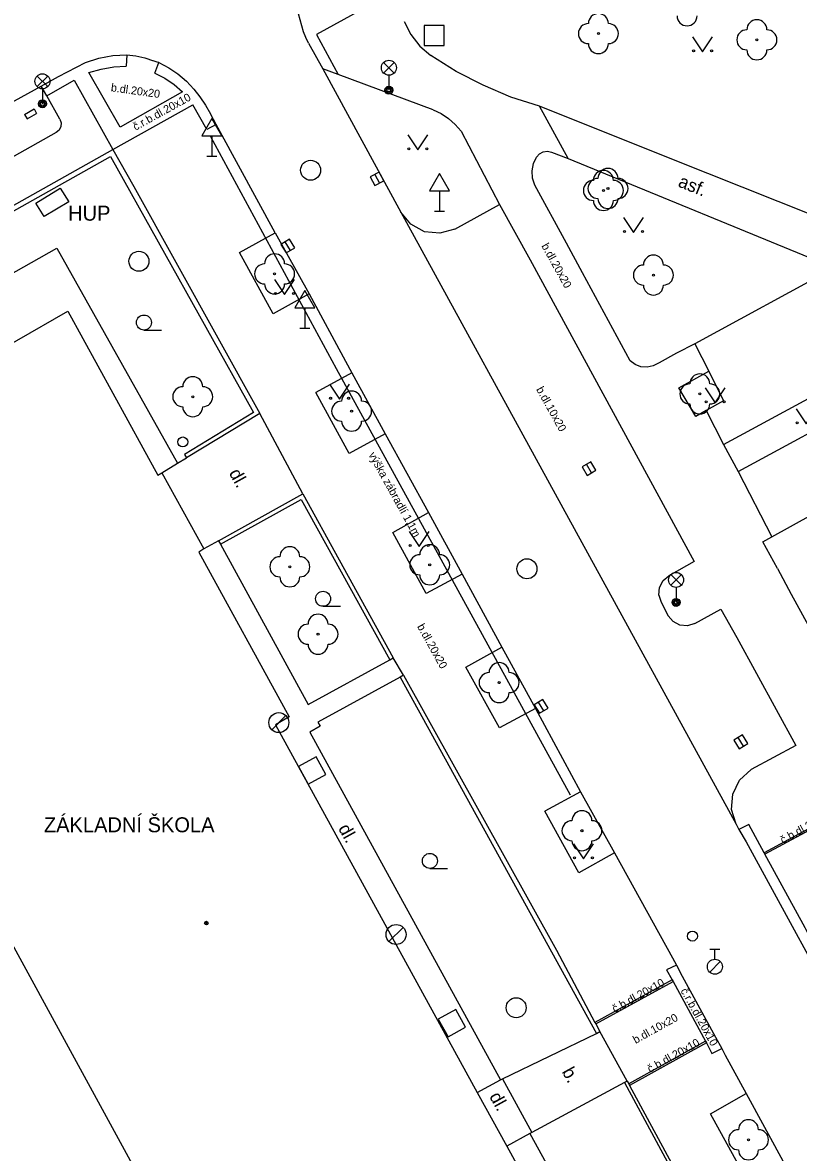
# Model space of a CAD drawing. Extents: x -600391 to -599491, y -1160176 to -1159402.
# Drawn here: x -600071.4 to -600032.7, y -1159840 to -1159783.5 of the extents above; entities that cross this region are included whole.
import ezdxf

# ---------------------------------------------------------------- set-up
doc = ezdxf.new("R2010")
doc.units = 0
for name, color, linetype in [('Level 10', 7, 'Continuous'), ('Level 11', 7, 'Continuous'), ('Level 22', 7, 'Continuous'), ('Level 24', 7, 'Continuous'), ('Level 26', 7, 'Continuous'), ('Level 27', 7, 'Continuous'), ('Level 28', 7, 'Continuous'), ('Level 31', 7, 'Continuous'), ('Level 33', 7, 'Continuous'), ('Level 34', 7, 'Continuous'), ('Level 36', 7, 'Continuous'), ('Level 39', 7, 'Continuous'), ('Level 40', 7, 'Continuous'), ('Level 41', 7, 'Continuous'), ('Level 42', 7, 'Continuous'), ('Level 5', 7, 'Continuous'), ('Level 6', 7, 'Continuous'), ('Level 7', 7, 'Continuous'), ('Level 8', 7, 'Continuous'), ('Level 9', 7, 'Continuous')]:
    doc.layers.add(name, color=color, linetype=linetype)

msp = doc.modelspace()

# ---------------------------------------------------------------- linework, layer by layer
at = {"layer": 'Level 10'}
for points in [[(-600057.47, -1159783.7), (-600057.64, -1159783.09), (-600057.72, -1159782.47), (-600057.72, -1159781.84), (-600057.65, -1159781.22)], [(-600057.14, -1159784.55), (-600057.27, -1159784.27), (-600057.38, -1159783.99), (-600057.47, -1159783.7)], [(-600057.14, -1159784.55), (-600056.42, -1159785.84), (-600052.52, -1159793)], [(-600068.28, -1159785.52), (-600067.61, -1159785.31), (-600066.92, -1159785.18), (-600066.22, -1159785.14)], [(-600066.22, -1159785.14), (-600065.76, -1159785.19), (-600065.31, -1159785.29), (-600064.88, -1159785.44)], [(-600077.5, -1159790.56), (-600070.49, -1159786.71), (-600069.63, -1159786.22), (-600068.28, -1159785.52)], [(-600064.61, -1159785.53), (-600064.7, -1159785.5), (-600064.79, -1159785.47), (-600064.88, -1159785.44)], [(-600064.61, -1159785.53), (-600064.12, -1159785.79), (-600063.67, -1159786.09), (-600063.24, -1159786.45)], [(-600063.24, -1159786.45), (-600062.86, -1159786.85)], [(-600062.86, -1159786.85), (-600062.56, -1159787.24), (-600062.28, -1159787.66), (-600062.03, -1159788.09)], [(-600058.8, -1159794.04), (-600061.55, -1159788.99), (-600061.75, -1159788.63), (-600062.03, -1159788.09)], [(-600049.82, -1159793.86), (-600047.59, -1159792.63)], [(-600047.59, -1159792.63), (-600046.06, -1159795.39), (-600037.86, -1159810.46), (-600039.13, -1159811.18)], [(-600049.82, -1159793.86), (-600050.57, -1159794.06), (-600051.34, -1159793.98), (-600052.02, -1159793.6), (-600052.52, -1159793)], [(-600058.8, -1159794.04), (-600057.11, -1159797.09), (-600055.29, -1159800.45), (-600054.97, -1159801.03), (-600053.3, -1159804.09), (-600051.14, -1159808.02), (-600049.46, -1159811.1), (-600047.47, -1159814.74), (-600045.8, -1159817.82), (-600043.54, -1159821.97), (-600041.85, -1159825.02), (-600038.95, -1159830.28), (-600038.74, -1159830.64), (-600038.47, -1159831.19), (-600036.79, -1159834.24), (-600036.48, -1159834.8), (-600036.31, -1159835.14), (-600035.27, -1159837.06), (-600033.33, -1159840.61), (-600030.76, -1159845.33)], [(-600039.63, -1159812.14), (-600039.6, -1159811.76), (-600039.42, -1159811.42), (-600039.13, -1159811.18)], [(-600039.63, -1159812.14), (-600039.52, -1159812.5)], [(-600039.52, -1159812.5), (-600039.17, -1159813.18)], [(-600037.83, -1159813.56), (-600036.53, -1159812.85), (-600035.74, -1159814.26), (-600032.78, -1159819.67), (-600035.02, -1159820.87)], [(-600038.92, -1159813.47), (-600039.17, -1159813.18)], [(-600037.83, -1159813.56), (-600038.19, -1159813.68), (-600038.58, -1159813.65), (-600038.92, -1159813.47)], [(-600035.77, -1159823.6), (-600036, -1159822.86), (-600035.94, -1159822.09), (-600035.6, -1159821.39), (-600035.02, -1159820.87)], [(-600035.77, -1159823.6), (-600035.63, -1159823.86), (-600035.26, -1159824.48), (-600029.88, -1159834.34), (-600027.35, -1159839.05), (-600026.93, -1159839.83)]]:
    msp.add_lwpolyline(points, dxfattribs=at)
at = {"layer": 'Level 11'}
for points in [[(-600043.13, -1159779.41), (-600038.01, -1159778.77), (-600031.48, -1159778.39), (-600027.46, -1159778.27), (-600025.46, -1159778.33), (-600025.01, -1159779.18), (-600026.63, -1159783.05), (-600030.24, -1159793.84), (-600038.89, -1159790.39)], [(-600050.94, -1159780.93), (-600056.74, -1159784.13)], [(-600052.35, -1159783.48), (-600052.02, -1159784.13)], [(-600056.74, -1159784.13), (-600055.66, -1159786.13)], [(-600052.02, -1159784.13), (-600051.58, -1159784.7)], [(-600051.58, -1159784.7), (-600051.03, -1159785.18)], [(-600066.22, -1159785.14), (-600066.24, -1159785.71)], [(-600045.59, -1159787.71), (-600047.02, -1159787.25), (-600048.41, -1159786.66), (-600049.75, -1159785.97), (-600051.03, -1159785.18)], [(-600068.11, -1159786.03), (-600067.5, -1159785.85), (-600066.87, -1159785.74), (-600066.24, -1159785.71)], [(-600064.82, -1159786.05), (-600064.61, -1159785.53)], [(-600050.91, -1159787.89), (-600055.66, -1159786.13), (-600056.42, -1159785.84)], [(-600070.22, -1159787.19), (-600068.84, -1159786.4), (-600066.92, -1159789.88), (-600062.91, -1159787.64)], [(-600063.43, -1159786.99), (-600066.54, -1159788.76), (-600068.11, -1159786.03)], [(-600064.82, -1159786.05), (-600064.32, -1159786.3)], [(-600064.32, -1159786.3), (-600063.85, -1159786.62), (-600063.43, -1159786.99)], [(-600069.56, -1159788.36), (-600070.22, -1159787.19), (-600070.49, -1159786.71)], [(-600061.75, -1159788.63), (-600062.22, -1159788.88), (-600062.91, -1159787.64)], [(-600050.91, -1159787.89), (-600050.51, -1159788.08), (-600050.14, -1159788.33), (-600049.8, -1159788.62)], [(-600038.89, -1159790.39), (-600045.59, -1159787.71)], [(-600044.16, -1159790.33), (-600045.59, -1159787.71)], [(-600069.56, -1159788.36), (-600069.5, -1159788.54), (-600069.52, -1159788.73), (-600069.6, -1159788.9), (-600069.74, -1159789.03)], [(-600049.8, -1159788.62), (-600049.5, -1159788.96)], [(-600069.74, -1159789.03), (-600076.29, -1159792.7)], [(-600049.5, -1159788.96), (-600047.59, -1159792.63)], [(-600045.83, -1159791.66), (-600045.94, -1159791.31), (-600045.96, -1159790.94), (-600045.9, -1159790.58), (-600045.74, -1159790.25)], [(-600045.74, -1159790.25), (-600045.6, -1159790.09), (-600045.41, -1159789.99), (-600045.2, -1159789.96), (-600044.99, -1159790)], [(-600044.99, -1159790), (-600044.16, -1159790.33)], [(-600044.16, -1159790.33), (-600030.85, -1159795.78)], [(-600041.07, -1159800.43), (-600043.45, -1159796.03), (-600044.24, -1159794.56), (-600045.83, -1159791.66)], [(-600052.52, -1159793), (-600035.77, -1159823.6)], [(-600057.11, -1159797.09), (-600058.91, -1159798.08), (-600060.58, -1159795.02), (-600058.8, -1159794.04)], [(-600075.61, -1159795.04), (-600074.29, -1159797.38), (-600069.71, -1159794.81), (-600063.68, -1159805.55)], [(-600030.85, -1159795.78), (-600037.83, -1159799.59), (-600038.74, -1159800.06)], [(-600037.83, -1159799.59), (-600037.13, -1159800.96)], [(-600039.91, -1159800.68), (-600040.22, -1159800.75), (-600040.53, -1159800.73), (-600040.82, -1159800.62), (-600041.07, -1159800.43)], [(-600038.74, -1159800.06), (-600039.61, -1159800.53), (-600039.91, -1159800.68)], [(-600036.4, -1159804.62), (-600028.34, -1159800.26)], [(-600054.97, -1159801.03), (-600056.77, -1159802.02)], [(-600038.63, -1159801.78), (-600037.13, -1159800.96), (-600036.4, -1159802.43)], [(-600053.3, -1159804.09), (-600055.1, -1159805.07), (-600056.77, -1159802.02)], [(-600036.4, -1159802.43), (-600037.26, -1159802.92), (-600037.78, -1159803.21), (-600038.63, -1159801.78)], [(-600035.67, -1159805.96), (-600029.09, -1159802.4)], [(-600037.26, -1159802.92), (-600036.4, -1159804.62)], [(-600036.4, -1159804.62), (-600035.67, -1159805.96)], [(-600035.67, -1159805.96), (-600033.98, -1159809.23)], [(-600049.46, -1159811.1), (-600051.26, -1159812.07), (-600052.93, -1159809.02), (-600051.14, -1159808.02)], [(-600061.54, -1159809.6), (-600057.16, -1159817.61), (-600053.08, -1159815.38)], [(-600045.8, -1159817.82), (-600047.59, -1159818.78), (-600049.27, -1159815.74), (-600047.47, -1159814.74)], [(-600052.56, -1159816.25), (-600056.67, -1159818.5), (-600056.56, -1159818.7), (-600057.07, -1159819), (-600047.54, -1159836.38)], [(-600043.54, -1159821.97), (-600045.32, -1159822.94)], [(-600041.85, -1159825.02), (-600043.63, -1159826.03), (-600045.32, -1159822.94)], [(-600030.33, -1159822.85), (-600034.37, -1159825.02)], [(-600030.3, -1159822.92), (-600034.33, -1159825.09)], [(-600027.35, -1159839.05), (-600026.86, -1159838.8), (-600029.48, -1159833.99), (-600032.26, -1159828.87), (-600032.31, -1159828.77), (-600034.33, -1159825.09), (-600034.37, -1159825.02), (-600035.14, -1159823.61), (-600035.63, -1159823.86)], [(-600038.74, -1159830.64), (-600039.25, -1159830.87), (-600038.97, -1159831.38), (-600038.92, -1159831.46), (-600037.3, -1159834.44), (-600037.25, -1159834.53), (-600036.98, -1159835.06), (-600036.48, -1159834.8)], [(-600038.97, -1159831.38), (-600042.82, -1159833.5)], [(-600042.78, -1159833.58), (-600038.92, -1159831.46)], [(-600047.45, -1159836.33), (-600042.75, -1159834.05)], [(-600037.3, -1159834.44), (-600041.13, -1159836.58)], [(-600037.25, -1159834.53), (-600041.09, -1159836.66)], [(-600048.7, -1159837.01), (-600047.54, -1159836.38)], [(-600047.54, -1159836.38), (-600047.45, -1159836.33)], [(-600047.45, -1159836.33), (-600045.98, -1159839)], [(-600041.34, -1159836.51), (-600045.98, -1159839)], [(-600033.33, -1159840.61), (-600035.12, -1159841.58), (-600037.04, -1159838.07), (-600035.27, -1159837.06)], [(-600045.98, -1159839), (-600046.07, -1159839.05)], [(-600046.07, -1159839.05), (-600047.23, -1159839.69)], [(-600046.07, -1159839.05), (-600041.23, -1159847.87)]]:
    msp.add_lwpolyline(points, dxfattribs=at)
at = {"layer": 'Level 22'}
for centre in [(-600042.65, -1159784.08), (-600034.73, -1159784.39), (-600042.4, -1159791.92), (-600042.17, -1159791.82), (-600058.83, -1159796.09), (-600039.9, -1159796.15), (-600062.92, -1159802.23), (-600037.58, -1159802.09), (-600054.98, -1159802.95), (-600058.07, -1159810.73), (-600051.08, -1159810.63), (-600056.66, -1159814.1), (-600047.61, -1159816.52), (-600043.47, -1159823.92), (-600035.15, -1159839.37)]:
    msp.add_circle(centre, 0.05, dxfattribs=at)
for centre, start, end in [((-600042.65, -1159783.58), 0, 180), ((-600043.15, -1159784.08), 90, 270), ((-600042.15, -1159784.08), 270, 90), ((-600038.22, -1159783.19), 180, 0), ((-600034.73, -1159783.89), 0, 180), ((-600035.23, -1159784.39), 90, 270), ((-600034.23, -1159784.39), 270, 90), ((-600042.65, -1159784.58), 180, 0), ((-600034.73, -1159784.89), 180, 0), ((-600042.4, -1159791.42), 0, 180), ((-600042.17, -1159791.32), 0, 180), ((-600042.9, -1159791.92), 90, 270), ((-600042.67, -1159791.82), 90, 270), ((-600041.9, -1159791.92), 270, 90), ((-600041.67, -1159791.82), 270, 90), ((-600042.4, -1159792.42), 180, 0), ((-600042.17, -1159792.32), 180, 0), ((-600058.83, -1159795.59), 0, 180), ((-600039.9, -1159795.65), 0, 180), ((-600059.33, -1159796.09), 90, 270), ((-600058.33, -1159796.09), 270, 90), ((-600040.4, -1159796.15), 90, 270), ((-600039.4, -1159796.15), 270, 90), ((-600058.83, -1159796.59), 180, 0), ((-600039.9, -1159796.65), 180, 0), ((-600037.58, -1159801.59), 0, 180), ((-600063.42, -1159802.23), 90, 270), ((-600062.92, -1159801.73), 0, 180), ((-600062.42, -1159802.23), 270, 90), ((-600038.08, -1159802.09), 90, 270), ((-600037.08, -1159802.09), 270, 90), ((-600054.98, -1159802.45), 0, 180), ((-600062.92, -1159802.73), 180, 0), ((-600055.48, -1159802.95), 90, 270), ((-600054.48, -1159802.95), 270, 90), ((-600037.58, -1159802.59), 180, 0), ((-600054.98, -1159803.45), 180, 0), ((-600051.08, -1159810.13), 0, 180), ((-600058.07, -1159810.23), 0, 180), ((-600051.58, -1159810.63), 90, 270), ((-600050.58, -1159810.63), 270, 90), ((-600058.57, -1159810.73), 90, 270), ((-600057.57, -1159810.73), 270, 90), ((-600058.07, -1159811.23), 180, 0), ((-600051.08, -1159811.13), 180, 0), ((-600057.16, -1159814.1), 90, 270), ((-600056.66, -1159813.6), 0, 180), ((-600056.16, -1159814.1), 270, 90), ((-600056.66, -1159814.6), 180, 0), ((-600047.61, -1159816.02), 0, 180), ((-600048.11, -1159816.52), 90, 270), ((-600047.11, -1159816.52), 270, 90), ((-600047.61, -1159817.02), 180, 0), ((-600043.47, -1159823.42), 0, 180), ((-600043.97, -1159823.92), 90, 270), ((-600042.97, -1159823.92), 270, 90), ((-600043.47, -1159824.42), 180, 0), ((-600035.15, -1159838.87), 0, 180), ((-600035.65, -1159839.37), 90, 270), ((-600034.65, -1159839.37), 270, 90), ((-600035.15, -1159839.87), 180, 0)]:
    msp.add_arc(centre, 0.5, start, end, dxfattribs=at)
at = {"layer": 'Level 24'}
for points in [[(-600071.33, -1159788.12), (-600070.85, -1159787.84)], [(-600071.33, -1159788.12), (-600071.2, -1159788.34)], [(-600071.2, -1159788.34), (-600070.73, -1159788.07)], [(-600070.85, -1159787.84), (-600070.73, -1159788.07)], [(-600070.76, -1159792.55), (-600069.54, -1159791.81), (-600069.12, -1159792.49), (-600070.34, -1159793.23), (-600070.76, -1159792.55)]]:
    msp.add_lwpolyline(points, dxfattribs=at)
at = {"layer": 'Level 26'}
for points in [[(-600051.35, -1159784.68), (-600050.35, -1159784.68), (-600050.35, -1159783.68), (-600051.35, -1159783.68)], [(-600057.63, -1159820.715), (-600057.145, -1159821.59), (-600056.27, -1159821.105), (-600056.755, -1159820.23)], [(-600050.65, -1159833.345), (-600050.165, -1159834.22), (-600049.29, -1159833.735), (-600049.775, -1159832.86)]]:
    msp.add_lwpolyline(points, close=True, dxfattribs=at)
at = {"layer": 'Level 27'}
for p, q in [((-600053.827, -1159791.119), (-600053.593, -1159791.561)), ((-600058.04, -1159794.914), (-600058.3, -1159794.486)), ((-600042.99, -1159806.034), (-600043.25, -1159805.606)), ((-600045.38, -1159817.924), (-600045.64, -1159817.496)), ((-600058.974, -1159818.873), (-600058.267, -1159818.166)), ((-600035.4, -1159819.694), (-600035.66, -1159819.266)), ((-600053.114, -1159829.463), (-600052.407, -1159828.756))]:
    msp.add_line(p, q, dxfattribs=at)
for points in [[(-600054.048, -1159791.236), (-600053.814, -1159791.678), (-600053.372, -1159791.444), (-600053.606, -1159791.002)], [(-600057.826, -1159794.784), (-600058.086, -1159794.356), (-600058.514, -1159794.616), (-600058.254, -1159795.044)], [(-600042.776, -1159805.904), (-600043.036, -1159805.476), (-600043.464, -1159805.736), (-600043.204, -1159806.164)], [(-600045.166, -1159817.794), (-600045.426, -1159817.366), (-600045.854, -1159817.626), (-600045.594, -1159818.054)], [(-600035.186, -1159819.564), (-600035.446, -1159819.136), (-600035.874, -1159819.396), (-600035.614, -1159819.824)]]:
    msp.add_lwpolyline(points, close=True, dxfattribs=at)
for centre in [(-600057.03, -1159790.91), (-600065.61, -1159795.46), (-600046.22, -1159810.83), (-600058.62, -1159818.52), (-600052.76, -1159829.11), (-600046.76, -1159832.77)]:
    msp.add_circle(centre, 0.5, dxfattribs=at)
at = {"layer": 'Level 28'}
for p, q in [((-600037.08, -1159829.845), (-600036.58, -1159829.845)), ((-600036.83, -1159830.345), (-600036.83, -1159829.845)), ((-600037.088, -1159830.992), (-600036.558, -1159830.462))]:
    msp.add_line(p, q, dxfattribs=at)
for centre, radius in [((-600037.95, -1159829.19), 0.25), ((-600036.83, -1159830.72), 0.375)]:
    msp.add_circle(centre, radius, dxfattribs=at)
at = {"layer": 'Level 31'}
msp.add_circle((-600063.42, -1159804.49), 0.25, dxfattribs=at)
at = {"layer": 'Level 33'}
for p, q in [((-600053.385, -1159786.05), (-600052.855, -1159785.52)), ((-600053.385, -1159785.52), (-600052.855, -1159786.05)), ((-600070.695, -1159786.73), (-600070.165, -1159786.2)), ((-600070.695, -1159786.2), (-600070.165, -1159786.73)), ((-600053.12, -1159786.16), (-600053.12, -1159786.91)), ((-600070.43, -1159786.84), (-600070.43, -1159787.59)), ((-600039.035, -1159811.65), (-600038.505, -1159811.12)), ((-600039.035, -1159811.12), (-600038.505, -1159811.65)), ((-600038.77, -1159811.76), (-600038.77, -1159812.51))]:
    msp.add_line(p, q, dxfattribs=at)
for centre, radius in [((-600053.12, -1159785.785), 0.375), ((-600070.43, -1159786.465), 0.375), ((-600053.12, -1159786.91), 0.2), ((-600053.12, -1159786.91), 0.145), ((-600053.12, -1159786.91), 0.0876), ((-600070.43, -1159787.59), 0.2), ((-600070.43, -1159787.59), 0.145), ((-600070.43, -1159787.59), 0.0876), ((-600038.77, -1159811.385), 0.375), ((-600038.77, -1159812.51), 0.2), ((-600038.77, -1159812.51), 0.145), ((-600038.77, -1159812.51), 0.0876)]:
    msp.add_circle(centre, radius, dxfattribs=at)
at = {"layer": 'Level 34'}
for p, q in [((-600061.97, -1159789.182), (-600061.97, -1159790.2)), ((-600062.22, -1159790.2), (-600061.72, -1159790.2)), ((-600050.59, -1159791.932), (-600050.59, -1159792.95)), ((-600050.84, -1159792.95), (-600050.34, -1159792.95)), ((-600057.32, -1159797.782), (-600057.32, -1159798.8)), ((-600057.57, -1159798.8), (-600057.07, -1159798.8))]:
    msp.add_line(p, q, dxfattribs=at)
for points in [[(-600062.47, -1159789.182), (-600061.47, -1159789.182), (-600061.97, -1159788.316)], [(-600051.09, -1159791.932), (-600050.09, -1159791.932), (-600050.59, -1159791.066)], [(-600057.82, -1159797.782), (-600056.82, -1159797.782), (-600057.32, -1159796.916)]]:
    msp.add_lwpolyline(points, close=True, dxfattribs=at)
at = {"layer": 'Level 36'}
for p, q in [((-600065.36, -1159798.895), (-600064.485, -1159798.895)), ((-600056.41, -1159812.705), (-600055.535, -1159812.705)), ((-600051.07, -1159825.805), (-600050.195, -1159825.805))]:
    msp.add_line(p, q, dxfattribs=at)
for points in [[(-600037.94, -1159784.24), (-600037.44, -1159784.99), (-600036.94, -1159784.24)], [(-600052.17, -1159789.14), (-600051.67, -1159789.89), (-600051.17, -1159789.14)], [(-600041.39, -1159793.27), (-600040.89, -1159794.02), (-600040.39, -1159793.27)], [(-600058.84, -1159796.37), (-600058.34, -1159797.12), (-600057.84, -1159796.37)], [(-600056.08, -1159801.61), (-600055.58, -1159802.36), (-600055.08, -1159801.61)], [(-600037.31, -1159801.78), (-600036.81, -1159802.53), (-600036.31, -1159801.78)], [(-600032.77, -1159802.84), (-600032.27, -1159803.59), (-600031.77, -1159802.84)], [(-600052.1, -1159808.97), (-600051.6, -1159809.72), (-600051.1, -1159808.97)], [(-600043.9, -1159824.58), (-600043.4, -1159825.33), (-600042.9, -1159824.58)]]:
    msp.add_lwpolyline(points, dxfattribs=at)
for centre, radius in [((-600037.89, -1159784.94), 0.05), ((-600036.991, -1159784.94), 0.05), ((-600052.12, -1159789.84), 0.05), ((-600051.221, -1159789.84), 0.05), ((-600041.34, -1159793.97), 0.05), ((-600040.441, -1159793.97), 0.05), ((-600058.79, -1159797.07), 0.05), ((-600057.891, -1159797.07), 0.05), ((-600065.36, -1159798.52), 0.375), ((-600056.03, -1159802.31), 0.05), ((-600055.131, -1159802.31), 0.05), ((-600037.26, -1159802.48), 0.05), ((-600036.361, -1159802.48), 0.05), ((-600032.72, -1159803.54), 0.05), ((-600052.05, -1159809.67), 0.05), ((-600051.151, -1159809.67), 0.05), ((-600056.41, -1159812.33), 0.375), ((-600051.07, -1159825.43), 0.375), ((-600043.85, -1159825.28), 0.05), ((-600042.951, -1159825.28), 0.05)]:
    msp.add_circle(centre, radius, dxfattribs=at)
at = {"layer": 'Level 39'}
for radius in [0.09, 0.0398]:
    msp.add_circle((-600062.24, -1159828.54), radius, dxfattribs=at)
at = {"layer": 'Level 5'}
for points in [[(-600074.28, -1159800.89), (-600069.17, -1159797.96)], [(-600069.17, -1159797.96), (-600064.67, -1159806.15)], [(-600033.7, -1159810.82), (-600034.43, -1159809.48), (-600033.98, -1159809.23), (-600026.56, -1159805.11)], [(-600064.67, -1159806.15), (-600064.47, -1159806.04)], [(-600064.47, -1159806.04), (-600062.36, -1159809.84)], [(-600062.36, -1159809.84), (-600062.62, -1159810)], [(-600062.62, -1159810), (-600058.11, -1159818.23)], [(-600033.7, -1159810.82), (-600033.01, -1159812.09)], [(-600033.01, -1159812.09), (-600031.42, -1159815.02)], [(-600063.12, -1159845.77), (-600078.08, -1159818.36)], [(-600058.11, -1159818.23), (-600058.78, -1159818.63)], [(-600058.78, -1159818.63), (-600048.7, -1159837.01)], [(-600048.7, -1159837.01), (-600047.23, -1159839.69)], [(-600047.23, -1159839.69), (-600042.39, -1159848.51)]]:
    msp.add_lwpolyline(points, dxfattribs=at)
at = {"layer": 'Level 6'}
msp.add_lwpolyline([(-600033.7, -1159810.82), (-600033.01, -1159812.09)], dxfattribs=at)
at = {"layer": 'Level 7'}
for points in [[(-600075.73, -1159794.82), (-600066.92, -1159789.88)], [(-600066.92, -1159789.88), (-600065.87, -1159791.72)], [(-600075.61, -1159795.04), (-600067.03, -1159790.22), (-600059.88, -1159803.01), (-600063.34, -1159805.11), (-600063.24, -1159805.28)], [(-600065.87, -1159791.72), (-600059.57, -1159803.06)], [(-600059.57, -1159803.06), (-600063.24, -1159805.28)], [(-600061.64, -1159809.43), (-600057.42, -1159807.09)], [(-600061.54, -1159809.6), (-600057.5, -1159807.36), (-600053.08, -1159815.38)], [(-600057.42, -1159807.09), (-600055.61, -1159810.38), (-600052.91, -1159815.28)], [(-600061.64, -1159809.43), (-600061.54, -1159809.6)], [(-600053.08, -1159815.38), (-600052.91, -1159815.28)], [(-600052.39, -1159816.15), (-600052.56, -1159816.25)], [(-600052.56, -1159816.25), (-600042.75, -1159834.05)], [(-600052.39, -1159816.15), (-600044.75, -1159829.9)], [(-600044.75, -1159829.9), (-600042.82, -1159833.5), (-600042.78, -1159833.58), (-600042.58, -1159833.95)], [(-600042.75, -1159834.05), (-600042.58, -1159833.95)], [(-600041.21, -1159836.44), (-600041.34, -1159836.51)], [(-600041.34, -1159836.51), (-600036.6, -1159845.3)], [(-600041.21, -1159836.44), (-600041.13, -1159836.58), (-600041.09, -1159836.66), (-600036.47, -1159845.22)]]:
    msp.add_lwpolyline(points, dxfattribs=at)
at = {"layer": 'Level 8'}
for points in [[(-600057.42, -1159807.09), (-600059.57, -1159803.06)], [(-600064.47, -1159806.04), (-600063.68, -1159805.55), (-600063.24, -1159805.28)], [(-600061.64, -1159809.43), (-600062.36, -1159809.84)], [(-600052.39, -1159816.15), (-600052.91, -1159815.28)], [(-600041.21, -1159836.44), (-600042.58, -1159833.95)]]:
    msp.add_lwpolyline(points, dxfattribs=at)
at = {"layer": 'Level 9'}
msp.add_lwpolyline([(-600044.05, -1159822.15), (-600055.74, -1159800.84), (-600062.01, -1159789.24)], dxfattribs=at)

# ---------------------------------------------------------------- texts
at = {"layer": 'Level 40'}
for s, height, rotation, p in [('b.dl.20x20', 0.4, 352.0176, (-600067.03, -1159786.96)), ('č.r.b.dl.20x10', 0.39999, 29, (-600065.78, -1159788.94)), ('asf.', 0.65, 338, (-600038.71, -1159791.71)), ('b.dl.20x20', 0.4, 299, (-600045.51, -1159794.69)), ('b.dl.10x20', 0.4, 299, (-600045.77, -1159801.86)), ('dl.', 0.65, 298.8698, (-600061.13, -1159806.04)), ('b.dl.20x20', 0.4, 299, (-600051.72, -1159813.71)), ('č.b.dl.20x10', 0.4, 29, (-600033.43, -1159824.59)), ('dl.', 0.65, 298.9908, (-600055.67, -1159823.8)), ('č.b.dl.20x10', 0.4, 29, (-600041.83, -1159833.03)), ('č.r.b.dl.20x10', 0.39999, 299, (-600038.56, -1159831.92)), ('b.dl.10x20', 0.4, 29, (-600040.79, -1159834.58)), ('č.b.dl.20x10', 0.4, 29, (-600040.07, -1159836.03)), ('b.', 0.65, 298.8698, (-600044.49, -1159835.96)), ('dl.', 0.65, 298.8698, (-600048.12, -1159837.2))]:
    msp.add_text(s, height=height, rotation=rotation, dxfattribs=at).set_placement(p)
at = {"layer": 'Level 41'}
for s, p in [('HUP', (-600069.15, -1159793.43)), ('HUP', (-600069.15, -1159793.43)), ('ZÁKLADNÍ ŠKOLA', (-600070.36, -1159824)), ('ZÁKLADNÍ ŠKOLA', (-600070.36, -1159824))]:
    msp.add_text(s, height=0.75, dxfattribs=at).set_placement(p)
at = {"layer": 'Level 42'}
msp.add_text('výška zábradlí 1,1m', height=0.4, rotation=298.8718, dxfattribs=at).set_placement((-600054.15, -1159805.13))

doc.saveas('drawing.dxf')
